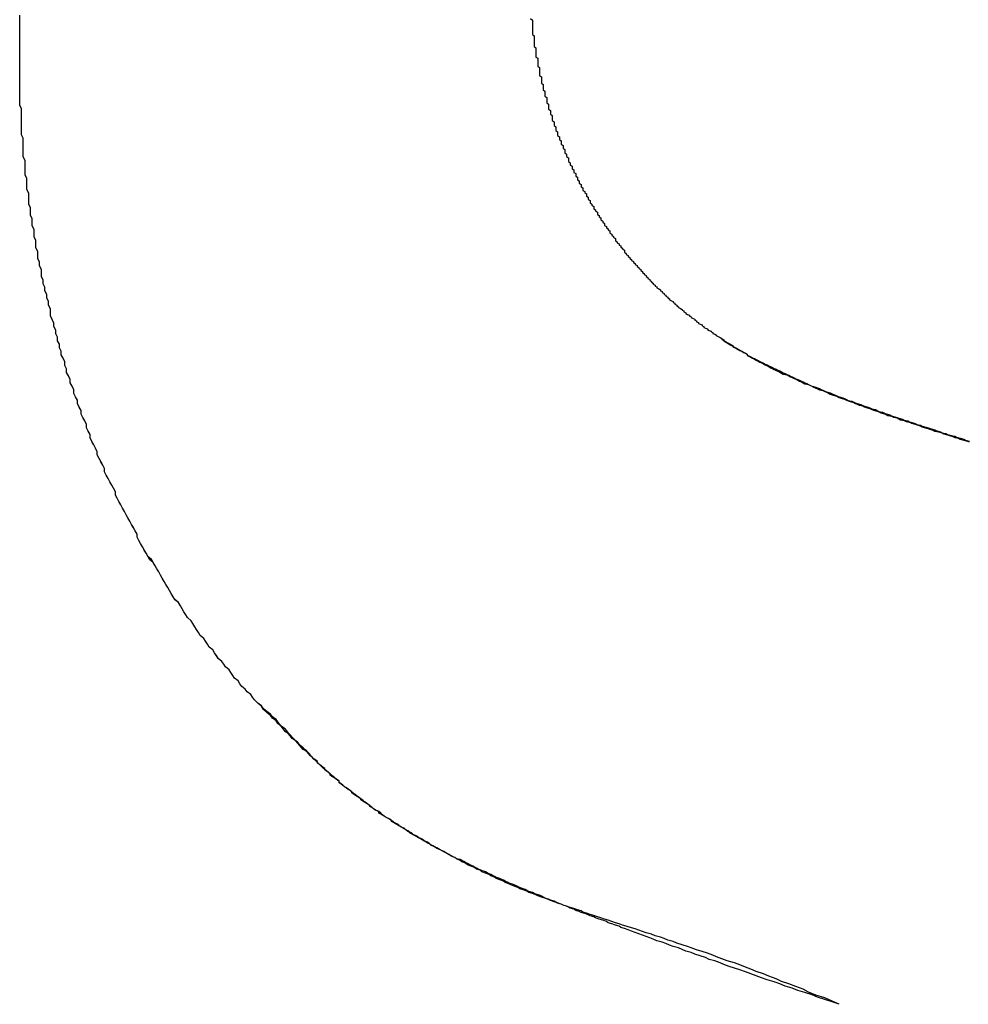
# Model space of a CAD drawing. Extents: x 1107 to 4046, y 937 to 3355.
# Tile 781 of 861: x 3054.956 to 3055.481, y 1750.286 to 1750.831. Entities that reach past the tile are written whole.
import ezdxf

# ---------------------------------------------------------------- set-up
doc = ezdxf.new("R2010")
doc.units = 0
doc.layers.add('KF_VIDA_L___C_LEFT', color=7, linetype='CONTINUOUS')

# ---------------------------------------------------------------- blocks, each defined once
blk = doc.blocks.new('KF_VIDA_L___C_LEFT')
at = {"layer": 'KF_VIDA_L___C_LEFT'}
for points in [[(165.652, 61.5973, 0), (165.652, 61.6006, 0), (165.652, 61.604, 0), (165.652, 61.6073, 0), (165.652, 61.6107, 0), (165.652, 61.614, 0), (165.652, 61.6173, 0), (165.652, 61.6207, 0)], [(165.652, 61.5973, 0), (165.652, 61.6006, 0), (165.652, 61.6039, 0), (165.652, 61.6072, 0), (165.652, 61.6104, 0), (165.652, 61.6137, 0), (165.652, 61.617, 0), (165.652, 61.6203, 0)], [(165.935, 61.6188, 0), (165.936, 61.618, 0), (165.936, 61.6173, 0), (165.936, 61.6165, 0), (165.936, 61.6158, 0), (165.936, 61.6151, 0), (165.936, 61.6143, 0), (165.936, 61.6136, 0), (165.936, 61.6129, 0), (165.936, 61.6121, 0), (165.936, 61.6114, 0), (165.936, 61.6107, 0), (165.936, 61.6099, 0), (165.937, 61.6092, 0), (165.937, 61.6085, 0), (165.937, 61.6077, 0), (165.937, 61.607, 0), (165.937, 61.6063, 0), (165.937, 61.6055, 0), (165.937, 61.6048, 0), (165.937, 61.6041, 0), (165.937, 61.6033, 0), (165.938, 61.6026, 0), (165.938, 61.6019, 0), (165.938, 61.6011, 0), (165.938, 61.6004, 0), (165.938, 61.5997, 0), (165.938, 61.5989, 0), (165.938, 61.5982, 0), (165.938, 61.5975, 0), (165.939, 61.5968, 0), (165.939, 61.596, 0), (165.939, 61.5953, 0), (165.939, 61.5946, 0), (165.939, 61.5938, 0), (165.939, 61.5931, 0), (165.939, 61.5924, 0), (165.94, 61.5917, 0), (165.94, 61.5909, 0), (165.94, 61.5902, 0), (165.94, 61.5895, 0), (165.94, 61.5888, 0), (165.94, 61.588, 0), (165.94, 61.5873, 0), (165.941, 61.5866, 0), (165.941, 61.5859, 0), (165.941, 61.5852, 0), (165.941, 61.5844, 0), (165.941, 61.5837, 0), (165.941, 61.583, 0), (165.942, 61.5823, 0), (165.942, 61.5815, 0), (165.942, 61.5808, 0), (165.942, 61.5801, 0), (165.942, 61.5794, 0), (165.943, 61.5787, 0), (165.943, 61.578, 0), (165.943, 61.5772, 0), (165.943, 61.5765, 0), (165.943, 61.5758, 0), (165.944, 61.5751, 0), (165.944, 61.5744, 0), (165.944, 61.5737, 0), (165.944, 61.573, 0), (165.944, 61.5722, 0), (165.945, 61.5715, 0), (165.945, 61.5708, 0), (165.945, 61.5701, 0), (165.945, 61.5694, 0), (165.945, 61.5687, 0), (165.946, 61.568, 0), (165.946, 61.5673, 0), (165.946, 61.5666, 0), (165.946, 61.5659, 0), (165.947, 61.5652, 0), (165.947, 61.5645, 0), (165.947, 61.5638, 0), (165.947, 61.5631, 0), (165.947, 61.5624, 0), (165.948, 61.5617, 0), (165.948, 61.561, 0), (165.948, 61.5603, 0), (165.948, 61.5596, 0), (165.949, 61.5589, 0), (165.949, 61.5582, 0), (165.949, 61.5575, 0), (165.949, 61.5568, 0), (165.95, 61.5561, 0), (165.95, 61.5554, 0), (165.95, 61.5547, 0), (165.95, 61.554, 0), (165.951, 61.5533, 0), (165.951, 61.5526, 0), (165.951, 61.5519, 0), (165.952, 61.5512, 0), (165.952, 61.5505, 0), (165.952, 61.5499, 0), (165.952, 61.5492, 0), (165.953, 61.5485, 0), (165.953, 61.5478, 0), (165.953, 61.5471, 0), (165.954, 61.5464, 0), (165.954, 61.5458, 0), (165.954, 61.5451, 0), (165.954, 61.5444, 0), (165.955, 61.5437, 0), (165.955, 61.543, 0), (165.955, 61.5424, 0), (165.956, 61.5417, 0), (165.956, 61.541, 0), (165.956, 61.5403, 0), (165.956, 61.5396, 0), (165.957, 61.539, 0), (165.957, 61.5383, 0), (165.957, 61.5376, 0), (165.958, 61.537, 0), (165.958, 61.5363, 0), (165.958, 61.5356, 0), (165.959, 61.535, 0), (165.959, 61.5343, 0), (165.959, 61.5336, 0), (165.96, 61.533, 0), (165.96, 61.5323, 0), (165.96, 61.5316, 0), (165.961, 61.531, 0), (165.961, 61.5303, 0), (165.961, 61.5296, 0), (165.962, 61.529, 0), (165.962, 61.5283, 0), (165.962, 61.5277, 0), (165.963, 61.527, 0), (165.963, 61.5264, 0), (165.963, 61.5257, 0), (165.964, 61.525, 0), (165.964, 61.5244, 0), (165.964, 61.5237, 0), (165.965, 61.5231, 0), (165.965, 61.5225, 0), (165.966, 61.5218, 0), (165.966, 61.5212, 0), (165.966, 61.5205, 0), (165.967, 61.5199, 0), (165.967, 61.5192, 0), (165.967, 61.5186, 0), (165.968, 61.518, 0), (165.968, 61.5173, 0), (165.968, 61.5167, 0), (165.969, 61.516, 0), (165.969, 61.5154, 0), (165.97, 61.5148, 0), (165.97, 61.5141, 0), (165.97, 61.5135, 0), (165.971, 61.5129, 0), (165.971, 61.5123, 0), (165.972, 61.5116, 0), (165.972, 61.511, 0), (165.972, 61.5104, 0), (165.973, 61.5098, 0), (165.973, 61.5091, 0), (165.974, 61.5085, 0), (165.974, 61.5079, 0), (165.974, 61.5073, 0), (165.975, 61.5067, 0), (165.975, 61.506, 0), (165.976, 61.5054, 0), (165.976, 61.5048, 0), (165.976, 61.5042, 0), (165.977, 61.5036, 0), (165.977, 61.503, 0), (165.978, 61.5024, 0), (165.978, 61.5018, 0), (165.979, 61.5012, 0), (165.979, 61.5006, 0), (165.979, 61.5, 0), (165.98, 61.4994, 0), (165.98, 61.4988, 0), (165.981, 61.4982, 0), (165.981, 61.4976, 0), (165.982, 61.497, 0), (165.982, 61.4964, 0), (165.982, 61.4958, 0), (165.983, 61.4952, 0), (165.983, 61.4946, 0), (165.984, 61.494, 0), (165.984, 61.4934, 0), (165.985, 61.4929, 0), (165.985, 61.4923, 0), (165.986, 61.4917, 0), (165.986, 61.4911, 0), (165.987, 61.4905, 0), (165.987, 61.49, 0), (165.987, 61.4894, 0), (165.988, 61.4888, 0), (165.988, 61.4882, 0), (165.989, 61.4877, 0), (165.989, 61.4871, 0), (165.99, 61.4865, 0), (165.99, 61.486, 0), (165.991, 61.4854, 0), (165.991, 61.4848, 0), (165.992, 61.4843, 0), (165.992, 61.4837, 0), (165.993, 61.4831, 0), (165.993, 61.4826, 0), (165.994, 61.482, 0), (165.994, 61.4815, 0), (165.995, 61.4809, 0), (165.995, 61.4804, 0), (165.996, 61.4798, 0), (165.996, 61.4793, 0), (165.997, 61.4787, 0), (165.997, 61.4782, 0), (165.998, 61.4776, 0), (165.998, 61.4771, 0), (165.999, 61.4765, 0), (165.999, 61.476, 0), (166, 61.4755, 0), (166, 61.4749, 0), (166.001, 61.4744, 0), (166.001, 61.4739, 0), (166.002, 61.4733, 0), (166.002, 61.4728, 0), (166.003, 61.4723, 0), (166.003, 61.4718, 0), (166.004, 61.4712, 0), (166.004, 61.4707, 0), (166.005, 61.4702, 0), (166.005, 61.4697, 0), (166.006, 61.4692, 0), (166.007, 61.4687, 0), (166.007, 61.4681, 0), (166.008, 61.4676, 0), (166.008, 61.4671, 0), (166.009, 61.4666, 0), (166.009, 61.4661, 0), (166.01, 61.4656, 0), (166.01, 61.4651, 0), (166.011, 61.4646, 0), (166.011, 61.4641, 0), (166.012, 61.4636, 0), (166.012, 61.4631, 0), (166.013, 61.4626, 0), (166.014, 61.4621, 0), (166.014, 61.4616, 0), (166.015, 61.4612, 0), (166.015, 61.4607, 0), (166.016, 61.4602, 0), (166.016, 61.4597, 0), (166.017, 61.4592, 0), (166.017, 61.4588, 0), (166.018, 61.4583, 0), (166.019, 61.4578, 0), (166.019, 61.4573, 0), (166.02, 61.4569, 0), (166.02, 61.4564, 0), (166.021, 61.4559, 0), (166.021, 61.4555, 0), (166.022, 61.455, 0), (166.023, 61.4545, 0), (166.023, 61.4541, 0), (166.024, 61.4536, 0), (166.024, 61.4532, 0), (166.025, 61.4527, 0), (166.026, 61.4523, 0), (166.026, 61.4518, 0), (166.027, 61.4514, 0), (166.027, 61.4509, 0), (166.028, 61.4505, 0), (166.028, 61.45, 0), (166.029, 61.4496, 0), (166.03, 61.4492, 0), (166.03, 61.4487, 0), (166.031, 61.4483, 0), (166.031, 61.4478, 0), (166.032, 61.4474, 0), (166.033, 61.447, 0), (166.033, 61.4466, 0), (166.034, 61.4461, 0), (166.035, 61.4457, 0), (166.035, 61.4453, 0), (166.036, 61.4449, 0), (166.036, 61.4445, 0), (166.037, 61.444, 0), (166.038, 61.4436, 0), (166.038, 61.4432, 0), (166.039, 61.4428, 0)], [(165.935, 61.6188, 0), (165.936, 61.618, 0), (165.936, 61.6173, 0), (165.936, 61.6165, 0), (165.936, 61.6158, 0), (165.936, 61.6151, 0), (165.936, 61.6143, 0), (165.936, 61.6136, 0), (165.936, 61.6129, 0), (165.936, 61.6121, 0), (165.936, 61.6114, 0), (165.936, 61.6107, 0), (165.936, 61.6099, 0), (165.937, 61.6092, 0), (165.937, 61.6085, 0), (165.937, 61.6077, 0), (165.937, 61.607, 0), (165.937, 61.6063, 0), (165.937, 61.6055, 0), (165.937, 61.6048, 0), (165.937, 61.6041, 0), (165.937, 61.6033, 0), (165.938, 61.6026, 0), (165.938, 61.6019, 0), (165.938, 61.6011, 0), (165.938, 61.6004, 0), (165.938, 61.5997, 0), (165.938, 61.5989, 0), (165.938, 61.5982, 0), (165.938, 61.5975, 0), (165.939, 61.5968, 0), (165.939, 61.596, 0), (165.939, 61.5953, 0), (165.939, 61.5946, 0), (165.939, 61.5939, 0), (165.939, 61.5931, 0), (165.939, 61.5924, 0), (165.94, 61.5917, 0), (165.94, 61.5909, 0), (165.94, 61.5902, 0), (165.94, 61.5895, 0), (165.94, 61.5888, 0), (165.94, 61.588, 0), (165.94, 61.5873, 0), (165.941, 61.5866, 0), (165.941, 61.5859, 0), (165.941, 61.5852, 0), (165.941, 61.5844, 0), (165.941, 61.5837, 0), (165.941, 61.583, 0), (165.942, 61.5823, 0), (165.942, 61.5816, 0), (165.942, 61.5808, 0), (165.942, 61.5801, 0), (165.942, 61.5794, 0), (165.943, 61.5787, 0), (165.943, 61.578, 0), (165.943, 61.5772, 0), (165.943, 61.5765, 0), (165.943, 61.5758, 0), (165.944, 61.5751, 0), (165.944, 61.5744, 0), (165.944, 61.5737, 0), (165.944, 61.573, 0), (165.944, 61.5722, 0), (165.945, 61.5715, 0), (165.945, 61.5708, 0), (165.945, 61.5701, 0), (165.945, 61.5694, 0), (165.945, 61.5687, 0), (165.946, 61.568, 0), (165.946, 61.5673, 0), (165.946, 61.5666, 0), (165.946, 61.5659, 0), (165.947, 61.5652, 0), (165.947, 61.5645, 0), (165.947, 61.5638, 0), (165.947, 61.5631, 0), (165.947, 61.5624, 0), (165.948, 61.5617, 0), (165.948, 61.561, 0), (165.948, 61.5603, 0), (165.948, 61.5596, 0), (165.949, 61.5589, 0), (165.949, 61.5582, 0), (165.949, 61.5575, 0), (165.949, 61.5568, 0), (165.95, 61.5561, 0), (165.95, 61.5554, 0), (165.95, 61.5547, 0), (165.95, 61.554, 0), (165.951, 61.5533, 0), (165.951, 61.5526, 0), (165.951, 61.5519, 0), (165.952, 61.5512, 0), (165.952, 61.5505, 0), (165.952, 61.5499, 0), (165.952, 61.5492, 0), (165.953, 61.5485, 0), (165.953, 61.5478, 0), (165.953, 61.5471, 0), (165.954, 61.5464, 0), (165.954, 61.5458, 0), (165.954, 61.5451, 0), (165.954, 61.5444, 0), (165.955, 61.5437, 0), (165.955, 61.543, 0), (165.955, 61.5424, 0), (165.956, 61.5417, 0), (165.956, 61.541, 0), (165.956, 61.5403, 0), (165.956, 61.5396, 0), (165.957, 61.539, 0), (165.957, 61.5383, 0), (165.957, 61.5376, 0), (165.958, 61.537, 0), (165.958, 61.5363, 0), (165.958, 61.5356, 0), (165.959, 61.535, 0), (165.959, 61.5343, 0), (165.959, 61.5336, 0), (165.96, 61.533, 0), (165.96, 61.5323, 0), (165.96, 61.5316, 0), (165.961, 61.531, 0), (165.961, 61.5303, 0), (165.961, 61.5296, 0), (165.962, 61.529, 0), (165.962, 61.5283, 0), (165.962, 61.5277, 0), (165.963, 61.527, 0), (165.963, 61.5264, 0), (165.963, 61.5257, 0), (165.964, 61.5251, 0), (165.964, 61.5244, 0), (165.964, 61.5237, 0), (165.965, 61.5231, 0), (165.965, 61.5225, 0), (165.966, 61.5218, 0), (165.966, 61.5212, 0), (165.966, 61.5205, 0), (165.967, 61.5199, 0), (165.967, 61.5192, 0), (165.967, 61.5186, 0), (165.968, 61.518, 0), (165.968, 61.5173, 0), (165.968, 61.5167, 0), (165.969, 61.516, 0), (165.969, 61.5154, 0), (165.97, 61.5148, 0), (165.97, 61.5141, 0), (165.97, 61.5135, 0), (165.971, 61.5129, 0), (165.971, 61.5123, 0), (165.972, 61.5116, 0), (165.972, 61.511, 0), (165.972, 61.5104, 0), (165.973, 61.5098, 0), (165.973, 61.5091, 0), (165.974, 61.5085, 0), (165.974, 61.5079, 0), (165.974, 61.5073, 0), (165.975, 61.5067, 0), (165.975, 61.506, 0), (165.976, 61.5054, 0), (165.976, 61.5048, 0), (165.976, 61.5042, 0), (165.977, 61.5036, 0), (165.977, 61.503, 0), (165.978, 61.5024, 0), (165.978, 61.5018, 0), (165.979, 61.5012, 0), (165.979, 61.5006, 0), (165.979, 61.5, 0), (165.98, 61.4994, 0), (165.98, 61.4988, 0), (165.981, 61.4982, 0), (165.981, 61.4976, 0), (165.982, 61.497, 0), (165.982, 61.4964, 0), (165.982, 61.4958, 0), (165.983, 61.4952, 0), (165.983, 61.4946, 0), (165.984, 61.494, 0), (165.984, 61.4934, 0), (165.985, 61.4929, 0), (165.985, 61.4923, 0), (165.986, 61.4917, 0), (165.986, 61.4911, 0), (165.987, 61.4905, 0), (165.987, 61.49, 0), (165.987, 61.4894, 0), (165.988, 61.4888, 0), (165.988, 61.4882, 0), (165.989, 61.4877, 0), (165.989, 61.4871, 0), (165.99, 61.4865, 0), (165.99, 61.486, 0), (165.991, 61.4854, 0), (165.991, 61.4848, 0), (165.992, 61.4843, 0), (165.992, 61.4837, 0), (165.993, 61.4831, 0), (165.993, 61.4826, 0), (165.994, 61.482, 0), (165.994, 61.4815, 0), (165.995, 61.4809, 0), (165.995, 61.4804, 0), (165.996, 61.4798, 0), (165.996, 61.4793, 0), (165.997, 61.4787, 0), (165.997, 61.4782, 0), (165.998, 61.4776, 0), (165.998, 61.4771, 0), (165.999, 61.4765, 0), (165.999, 61.476, 0), (166, 61.4755, 0), (166, 61.4749, 0), (166.001, 61.4744, 0), (166.001, 61.4739, 0), (166.002, 61.4733, 0), (166.002, 61.4728, 0), (166.003, 61.4723, 0), (166.003, 61.4718, 0), (166.004, 61.4712, 0), (166.004, 61.4707, 0), (166.005, 61.4702, 0), (166.005, 61.4697, 0), (166.006, 61.4692, 0), (166.007, 61.4687, 0), (166.007, 61.4681, 0), (166.008, 61.4676, 0), (166.008, 61.4671, 0), (166.009, 61.4666, 0), (166.009, 61.4661, 0), (166.01, 61.4656, 0), (166.01, 61.4651, 0), (166.011, 61.4646, 0), (166.011, 61.4641, 0), (166.012, 61.4636, 0), (166.012, 61.4631, 0), (166.013, 61.4626, 0), (166.014, 61.4621, 0), (166.014, 61.4616, 0), (166.015, 61.4612, 0), (166.015, 61.4607, 0), (166.016, 61.4602, 0), (166.016, 61.4597, 0), (166.017, 61.4592, 0), (166.017, 61.4588, 0), (166.018, 61.4583, 0), (166.019, 61.4578, 0), (166.019, 61.4573, 0), (166.02, 61.4569, 0), (166.02, 61.4564, 0), (166.021, 61.4559, 0), (166.021, 61.4555, 0), (166.022, 61.455, 0), (166.023, 61.4545, 0), (166.023, 61.4541, 0), (166.024, 61.4536, 0), (166.024, 61.4532, 0), (166.025, 61.4527, 0), (166.026, 61.4523, 0), (166.026, 61.4518, 0), (166.027, 61.4514, 0), (166.027, 61.4509, 0), (166.028, 61.4505, 0), (166.028, 61.45, 0), (166.029, 61.4496, 0), (166.03, 61.4492, 0), (166.03, 61.4487, 0), (166.031, 61.4483, 0), (166.031, 61.4478, 0), (166.032, 61.4474, 0), (166.033, 61.447, 0), (166.033, 61.4466, 0), (166.034, 61.4461, 0), (166.035, 61.4457, 0), (166.035, 61.4453, 0), (166.036, 61.4449, 0), (166.036, 61.4445, 0), (166.037, 61.444, 0), (166.038, 61.4436, 0), (166.038, 61.4432, 0), (166.039, 61.4428, 0)], [(165.782, 61.2415, 0), (165.781, 61.243, 0), (165.78, 61.2445, 0), (165.778, 61.246, 0), (165.777, 61.2475, 0), (165.775, 61.249, 0), (165.774, 61.2505, 0), (165.773, 61.2521, 0), (165.771, 61.2536, 0), (165.77, 61.2551, 0), (165.769, 61.2567, 0), (165.768, 61.2582, 0), (165.766, 61.2598, 0), (165.765, 61.2613, 0), (165.764, 61.2629, 0), (165.762, 61.2645, 0), (165.761, 61.2661, 0), (165.76, 61.2676, 0), (165.759, 61.2692, 0), (165.757, 61.2708, 0), (165.756, 61.2724, 0), (165.755, 61.274, 0), (165.754, 61.2756, 0), (165.752, 61.2773, 0), (165.751, 61.2789, 0), (165.75, 61.2805, 0), (165.749, 61.2821, 0), (165.748, 61.2838, 0), (165.747, 61.2854, 0), (165.745, 61.2871, 0), (165.744, 61.2887, 0), (165.743, 61.2904, 0), (165.742, 61.292, 0), (165.741, 61.2937, 0), (165.74, 61.2954, 0), (165.738, 61.2971, 0), (165.737, 61.2987, 0), (165.736, 61.3004, 0), (165.735, 61.3021, 0), (165.734, 61.3038, 0), (165.733, 61.3055, 0), (165.732, 61.3072, 0), (165.731, 61.3089, 0), (165.73, 61.3107, 0), (165.729, 61.3124, 0), (165.728, 61.3141, 0), (165.727, 61.3158, 0), (165.726, 61.3176, 0), (165.724, 61.3193, 0), (165.723, 61.3211, 0), (165.722, 61.3228, 0), (165.721, 61.3246, 0), (165.72, 61.3263, 0), (165.719, 61.3281, 0), (165.718, 61.3298, 0), (165.717, 61.3316, 0), (165.717, 61.3334, 0), (165.716, 61.3352, 0), (165.715, 61.337, 0), (165.714, 61.3387, 0), (165.713, 61.3405, 0), (165.712, 61.3423, 0), (165.711, 61.3441, 0), (165.71, 61.3459, 0), (165.709, 61.3477, 0), (165.708, 61.3496, 0), (165.707, 61.3514, 0), (165.706, 61.3532, 0), (165.705, 61.355, 0), (165.705, 61.3568, 0), (165.704, 61.3587, 0), (165.703, 61.3605, 0), (165.702, 61.3623, 0), (165.701, 61.3642, 0), (165.7, 61.366, 0), (165.699, 61.3679, 0), (165.699, 61.3697, 0), (165.698, 61.3716, 0), (165.697, 61.3735, 0), (165.696, 61.3753, 0), (165.695, 61.3772, 0), (165.695, 61.3791, 0), (165.694, 61.3809, 0), (165.693, 61.3828, 0), (165.692, 61.3847, 0), (165.691, 61.3866, 0), (165.691, 61.3885, 0), (165.69, 61.3903, 0), (165.689, 61.3922, 0), (165.689, 61.3941, 0), (165.688, 61.396, 0), (165.687, 61.3979, 0), (165.686, 61.3998, 0), (165.686, 61.4018, 0), (165.685, 61.4037, 0), (165.684, 61.4056, 0), (165.684, 61.4075, 0), (165.683, 61.4094, 0), (165.682, 61.4113, 0), (165.682, 61.4133, 0), (165.681, 61.4152, 0), (165.68, 61.4171, 0), (165.68, 61.419, 0), (165.679, 61.421, 0), (165.678, 61.4229, 0), (165.678, 61.4248, 0), (165.677, 61.4268, 0), (165.677, 61.4287, 0), (165.676, 61.4307, 0), (165.675, 61.4326, 0), (165.675, 61.4346, 0), (165.674, 61.4365, 0), (165.674, 61.4385, 0), (165.673, 61.4404, 0), (165.673, 61.4424, 0), (165.672, 61.4443, 0), (165.672, 61.4463, 0), (165.671, 61.4483, 0), (165.671, 61.4502, 0), (165.67, 61.4522, 0), (165.669, 61.4542, 0), (165.669, 61.4561, 0), (165.669, 61.4581, 0), (165.668, 61.4601, 0), (165.668, 61.4621, 0), (165.667, 61.4641, 0), (165.667, 61.466, 0), (165.666, 61.468, 0), (165.666, 61.47, 0), (165.665, 61.472, 0), (165.665, 61.474, 0), (165.664, 61.476, 0), (165.664, 61.478, 0), (165.664, 61.4799, 0), (165.663, 61.4819, 0), (165.663, 61.4839, 0), (165.662, 61.4859, 0), (165.662, 61.4879, 0), (165.662, 61.4899, 0), (165.661, 61.4919, 0), (165.661, 61.4939, 0), (165.661, 61.4959, 0), (165.66, 61.4979, 0), (165.66, 61.4999, 0), (165.66, 61.502, 0), (165.659, 61.504, 0), (165.659, 61.506, 0), (165.659, 61.508, 0), (165.658, 61.51, 0), (165.658, 61.512, 0), (165.658, 61.514, 0), (165.657, 61.516, 0), (165.657, 61.5181, 0), (165.657, 61.5201, 0), (165.657, 61.5221, 0), (165.656, 61.5241, 0), (165.656, 61.5261, 0), (165.656, 61.5282, 0), (165.656, 61.5302, 0), (165.655, 61.5322, 0), (165.655, 61.5342, 0), (165.655, 61.5363, 0), (165.655, 61.5383, 0), (165.655, 61.5403, 0), (165.654, 61.5423, 0), (165.654, 61.5444, 0), (165.654, 61.5464, 0), (165.654, 61.5484, 0), (165.654, 61.5505, 0), (165.654, 61.5525, 0), (165.653, 61.5545, 0), (165.653, 61.5566, 0), (165.653, 61.5586, 0), (165.653, 61.5606, 0), (165.653, 61.5627, 0), (165.653, 61.5647, 0), (165.653, 61.5667, 0), (165.653, 61.5688, 0), (165.652, 61.5708, 0), (165.652, 61.5728, 0), (165.652, 61.5749, 0), (165.652, 61.5769, 0), (165.652, 61.5789, 0), (165.652, 61.581, 0), (165.652, 61.583, 0), (165.652, 61.5851, 0), (165.652, 61.5871, 0), (165.652, 61.5891, 0), (165.652, 61.5912, 0), (165.652, 61.5932, 0), (165.652, 61.5953, 0), (165.652, 61.5973, 0)], [(165.782, 61.2415, 0), (165.781, 61.243, 0), (165.78, 61.2445, 0), (165.778, 61.246, 0), (165.777, 61.2475, 0), (165.775, 61.249, 0), (165.774, 61.2505, 0), (165.773, 61.2521, 0), (165.771, 61.2536, 0), (165.77, 61.2551, 0), (165.769, 61.2567, 0), (165.768, 61.2582, 0), (165.766, 61.2598, 0), (165.765, 61.2613, 0), (165.764, 61.2629, 0), (165.762, 61.2645, 0), (165.761, 61.266, 0), (165.76, 61.2676, 0), (165.759, 61.2692, 0), (165.757, 61.2708, 0), (165.756, 61.2724, 0), (165.755, 61.274, 0), (165.754, 61.2756, 0), (165.752, 61.2772, 0), (165.751, 61.2789, 0), (165.75, 61.2805, 0), (165.749, 61.2821, 0), (165.748, 61.2838, 0), (165.747, 61.2854, 0), (165.745, 61.2871, 0), (165.744, 61.2887, 0), (165.743, 61.2904, 0), (165.742, 61.292, 0), (165.741, 61.2937, 0), (165.74, 61.2954, 0), (165.738, 61.297, 0), (165.737, 61.2987, 0), (165.736, 61.3004, 0), (165.735, 61.3021, 0), (165.734, 61.3038, 0), (165.733, 61.3055, 0), (165.732, 61.3072, 0), (165.731, 61.3089, 0), (165.73, 61.3106, 0), (165.729, 61.3124, 0), (165.728, 61.3141, 0), (165.727, 61.3158, 0), (165.726, 61.3176, 0), (165.725, 61.3193, 0), (165.723, 61.321, 0), (165.722, 61.3228, 0), (165.721, 61.3245, 0), (165.72, 61.3263, 0), (165.719, 61.3281, 0), (165.718, 61.3298, 0), (165.717, 61.3316, 0), (165.717, 61.3334, 0), (165.716, 61.3352, 0), (165.715, 61.3369, 0), (165.714, 61.3387, 0), (165.713, 61.3405, 0), (165.712, 61.3423, 0), (165.711, 61.3441, 0), (165.71, 61.3459, 0), (165.709, 61.3477, 0), (165.708, 61.3495, 0), (165.707, 61.3514, 0), (165.706, 61.3532, 0), (165.705, 61.355, 0), (165.705, 61.3568, 0), (165.704, 61.3587, 0), (165.703, 61.3605, 0), (165.702, 61.3623, 0), (165.701, 61.3642, 0), (165.7, 61.366, 0), (165.699, 61.3679, 0), (165.699, 61.3697, 0), (165.698, 61.3716, 0), (165.697, 61.3734, 0), (165.696, 61.3753, 0), (165.695, 61.3772, 0), (165.695, 61.379, 0), (165.694, 61.3809, 0), (165.693, 61.3828, 0), (165.692, 61.3847, 0), (165.691, 61.3866, 0), (165.691, 61.3884, 0), (165.69, 61.3903, 0), (165.689, 61.3922, 0), (165.689, 61.3941, 0), (165.688, 61.396, 0), (165.687, 61.3979, 0), (165.686, 61.3998, 0), (165.686, 61.4017, 0), (165.685, 61.4036, 0), (165.684, 61.4056, 0), (165.684, 61.4075, 0), (165.683, 61.4094, 0), (165.682, 61.4113, 0), (165.682, 61.4132, 0), (165.681, 61.4152, 0), (165.68, 61.4171, 0), (165.68, 61.419, 0), (165.679, 61.421, 0), (165.678, 61.4229, 0), (165.678, 61.4248, 0), (165.677, 61.4268, 0), (165.677, 61.4287, 0), (165.676, 61.4307, 0), (165.675, 61.4326, 0), (165.675, 61.4346, 0), (165.674, 61.4365, 0), (165.674, 61.4385, 0), (165.673, 61.4404, 0), (165.673, 61.4424, 0), (165.672, 61.4443, 0), (165.672, 61.4463, 0), (165.671, 61.4483, 0), (165.671, 61.4502, 0), (165.67, 61.4522, 0), (165.669, 61.4542, 0), (165.669, 61.4561, 0), (165.669, 61.4581, 0), (165.668, 61.4601, 0), (165.668, 61.4621, 0), (165.667, 61.464, 0), (165.667, 61.466, 0), (165.666, 61.468, 0), (165.666, 61.47, 0), (165.665, 61.472, 0), (165.665, 61.474, 0), (165.664, 61.4759, 0), (165.664, 61.4779, 0), (165.664, 61.4799, 0), (165.663, 61.4819, 0), (165.663, 61.4839, 0), (165.662, 61.4859, 0), (165.662, 61.4879, 0), (165.662, 61.4899, 0), (165.661, 61.4919, 0), (165.661, 61.4939, 0), (165.661, 61.4959, 0), (165.66, 61.4979, 0), (165.66, 61.4999, 0), (165.66, 61.5019, 0), (165.659, 61.504, 0), (165.659, 61.506, 0), (165.659, 61.508, 0), (165.658, 61.51, 0), (165.658, 61.512, 0), (165.658, 61.514, 0), (165.657, 61.516, 0), (165.657, 61.518, 0), (165.657, 61.5201, 0), (165.657, 61.5221, 0), (165.656, 61.5241, 0), (165.656, 61.5261, 0), (165.656, 61.5282, 0), (165.656, 61.5302, 0), (165.655, 61.5322, 0), (165.655, 61.5342, 0), (165.655, 61.5363, 0), (165.655, 61.5383, 0), (165.655, 61.5403, 0), (165.654, 61.5423, 0), (165.654, 61.5444, 0), (165.654, 61.5464, 0), (165.654, 61.5484, 0), (165.654, 61.5505, 0), (165.654, 61.5525, 0), (165.653, 61.5545, 0), (165.653, 61.5566, 0), (165.653, 61.5586, 0), (165.653, 61.5606, 0), (165.653, 61.5627, 0), (165.653, 61.5647, 0), (165.653, 61.5667, 0), (165.653, 61.5688, 0), (165.652, 61.5708, 0), (165.652, 61.5728, 0), (165.652, 61.5749, 0), (165.652, 61.5769, 0), (165.652, 61.5789, 0), (165.652, 61.581, 0), (165.652, 61.583, 0), (165.652, 61.5851, 0), (165.652, 61.5871, 0), (165.652, 61.5891, 0), (165.652, 61.5912, 0), (165.652, 61.5932, 0), (165.652, 61.5953, 0), (165.652, 61.5973, 0)], [(166.039, 61.4428, 0), (166.04, 61.4422, 0), (166.041, 61.4417, 0), (166.041, 61.4411, 0), (166.042, 61.4405, 0), (166.043, 61.44, 0), (166.044, 61.4394, 0), (166.045, 61.4389, 0), (166.046, 61.4383, 0), (166.047, 61.4378, 0), (166.047, 61.4372, 0), (166.048, 61.4367, 0), (166.049, 61.4362, 0), (166.05, 61.4356, 0), (166.051, 61.4351, 0), (166.052, 61.4346, 0), (166.053, 61.4341, 0), (166.054, 61.4336, 0), (166.055, 61.433, 0), (166.055, 61.4325, 0), (166.056, 61.432, 0), (166.057, 61.4315, 0), (166.058, 61.431, 0), (166.059, 61.4305, 0), (166.06, 61.43, 0), (166.061, 61.4295, 0), (166.062, 61.429, 0), (166.063, 61.4285, 0), (166.064, 61.428, 0), (166.065, 61.4275, 0), (166.066, 61.427, 0), (166.067, 61.4266, 0), (166.068, 61.4261, 0), (166.069, 61.4256, 0), (166.07, 61.4251, 0), (166.071, 61.4246, 0), (166.072, 61.4242, 0), (166.073, 61.4237, 0), (166.074, 61.4232, 0), (166.075, 61.4227, 0), (166.076, 61.4223, 0), (166.077, 61.4218, 0), (166.078, 61.4213, 0), (166.079, 61.4208, 0), (166.08, 61.4204, 0), (166.081, 61.4199, 0), (166.082, 61.4194, 0), (166.083, 61.419, 0), (166.084, 61.4185, 0), (166.085, 61.418, 0), (166.086, 61.4176, 0), (166.087, 61.4171, 0), (166.088, 61.4167, 0), (166.089, 61.4162, 0), (166.09, 61.4157, 0), (166.091, 61.4153, 0), (166.093, 61.4148, 0), (166.094, 61.4144, 0), (166.095, 61.4139, 0), (166.096, 61.4134, 0), (166.097, 61.413, 0), (166.098, 61.4125, 0), (166.099, 61.4121, 0), (166.101, 61.4116, 0), (166.102, 61.4111, 0), (166.103, 61.4107, 0), (166.104, 61.4102, 0), (166.105, 61.4097, 0), (166.106, 61.4093, 0), (166.108, 61.4088, 0), (166.109, 61.4084, 0), (166.11, 61.4079, 0), (166.111, 61.4074, 0), (166.113, 61.407, 0), (166.114, 61.4065, 0), (166.115, 61.406, 0), (166.116, 61.4056, 0), (166.118, 61.4051, 0), (166.119, 61.4046, 0), (166.12, 61.4042, 0), (166.122, 61.4037, 0), (166.123, 61.4032, 0), (166.124, 61.4028, 0), (166.126, 61.4023, 0), (166.127, 61.4018, 0), (166.128, 61.4013, 0), (166.13, 61.4009, 0), (166.131, 61.4004, 0), (166.132, 61.3999, 0), (166.134, 61.3994, 0), (166.135, 61.3989, 0), (166.136, 61.3985, 0), (166.138, 61.398, 0), (166.139, 61.3975, 0), (166.141, 61.397, 0), (166.142, 61.3965, 0), (166.144, 61.396, 0), (166.145, 61.3955, 0), (166.147, 61.395, 0), (166.148, 61.3946, 0), (166.149, 61.3941, 0), (166.151, 61.3936, 0), (166.152, 61.3931, 0), (166.154, 61.3926, 0), (166.156, 61.3921, 0), (166.157, 61.3916, 0), (166.159, 61.3911, 0), (166.16, 61.3905, 0), (166.162, 61.39, 0), (166.163, 61.3895, 0), (166.165, 61.389, 0), (166.166, 61.3885, 0), (166.168, 61.388, 0), (166.17, 61.3875, 0), (166.171, 61.387, 0), (166.173, 61.3864, 0), (166.175, 61.3859, 0), (166.176, 61.3854, 0), (166.178, 61.3849, 0)], [(166.039, 61.4428, 0), (166.04, 61.4422, 0), (166.041, 61.4416, 0), (166.042, 61.441, 0), (166.042, 61.4404, 0), (166.043, 61.4398, 0), (166.044, 61.4392, 0), (166.045, 61.4386, 0), (166.046, 61.438, 0), (166.047, 61.4374, 0), (166.048, 61.4369, 0), (166.049, 61.4363, 0), (166.05, 61.4357, 0), (166.051, 61.4352, 0), (166.052, 61.4346, 0), (166.053, 61.434, 0), (166.054, 61.4335, 0), (166.055, 61.4329, 0), (166.055, 61.4324, 0), (166.056, 61.4319, 0), (166.057, 61.4313, 0), (166.058, 61.4308, 0), (166.059, 61.4302, 0), (166.06, 61.4297, 0), (166.061, 61.4292, 0), (166.062, 61.4286, 0), (166.063, 61.4281, 0), (166.064, 61.4276, 0), (166.065, 61.4271, 0), (166.066, 61.4266, 0), (166.067, 61.4261, 0), (166.068, 61.4255, 0), (166.069, 61.425, 0), (166.07, 61.4245, 0), (166.071, 61.424, 0), (166.072, 61.4235, 0), (166.073, 61.423, 0), (166.074, 61.4225, 0), (166.075, 61.422, 0), (166.077, 61.4215, 0), (166.078, 61.421, 0), (166.079, 61.4205, 0), (166.08, 61.42, 0), (166.081, 61.4195, 0), (166.082, 61.4191, 0), (166.083, 61.4186, 0), (166.084, 61.4181, 0), (166.085, 61.4176, 0), (166.086, 61.4171, 0), (166.087, 61.4166, 0), (166.089, 61.4162, 0), (166.09, 61.4157, 0), (166.091, 61.4152, 0), (166.092, 61.4147, 0), (166.093, 61.4142, 0), (166.094, 61.4138, 0), (166.095, 61.4133, 0), (166.097, 61.4128, 0), (166.098, 61.4123, 0), (166.099, 61.4119, 0), (166.1, 61.4114, 0), (166.101, 61.4109, 0), (166.102, 61.4104, 0), (166.104, 61.41, 0), (166.105, 61.4095, 0), (166.106, 61.409, 0), (166.107, 61.4086, 0), (166.109, 61.4081, 0), (166.11, 61.4076, 0), (166.111, 61.4071, 0), (166.112, 61.4067, 0), (166.114, 61.4062, 0), (166.115, 61.4057, 0), (166.116, 61.4053, 0), (166.117, 61.4048, 0), (166.119, 61.4043, 0), (166.12, 61.4038, 0), (166.121, 61.4034, 0), (166.123, 61.4029, 0), (166.124, 61.4024, 0), (166.125, 61.4019, 0), (166.127, 61.4015, 0), (166.128, 61.401, 0), (166.129, 61.4005, 0), (166.131, 61.4, 0), (166.132, 61.3996, 0), (166.133, 61.3991, 0), (166.135, 61.3986, 0), (166.136, 61.3981, 0), (166.138, 61.3977, 0), (166.139, 61.3972, 0), (166.14, 61.3967, 0), (166.142, 61.3962, 0), (166.143, 61.3957, 0), (166.145, 61.3953, 0), (166.146, 61.3948, 0), (166.148, 61.3943, 0), (166.149, 61.3938, 0), (166.151, 61.3933, 0), (166.152, 61.3928, 0), (166.153, 61.3924, 0), (166.155, 61.3919, 0), (166.156, 61.3914, 0), (166.158, 61.3909, 0), (166.159, 61.3904, 0), (166.161, 61.3899, 0), (166.163, 61.3894, 0), (166.164, 61.3889, 0), (166.166, 61.3884, 0), (166.167, 61.3879, 0), (166.169, 61.3874, 0), (166.17, 61.3869, 0), (166.172, 61.3864, 0), (166.173, 61.3859, 0), (166.175, 61.3854, 0), (166.177, 61.3849, 0), (166.178, 61.3844, 0)], [(166.106, 61.073, 0), (166.102, 61.0743, 0), (166.098, 61.0757, 0), (166.094, 61.077, 0), (166.091, 61.0782, 0), (166.087, 61.0795, 0), (166.083, 61.0807, 0), (166.08, 61.0819, 0), (166.076, 61.0831, 0), (166.073, 61.0843, 0), (166.07, 61.0855, 0), (166.066, 61.0866, 0), (166.063, 61.0877, 0), (166.06, 61.0888, 0), (166.057, 61.0899, 0), (166.054, 61.091, 0), (166.051, 61.092, 0), (166.048, 61.093, 0), (166.045, 61.094, 0), (166.042, 61.095, 0), (166.04, 61.096, 0), (166.037, 61.097, 0), (166.034, 61.0979, 0), (166.032, 61.0989, 0), (166.029, 61.0998, 0), (166.026, 61.1007, 0), (166.024, 61.1016, 0), (166.021, 61.1025, 0), (166.019, 61.1033, 0), (166.017, 61.1042, 0), (166.014, 61.105, 0), (166.012, 61.1058, 0), (166.01, 61.1066, 0), (166.008, 61.1074, 0), (166.005, 61.1082, 0), (166.003, 61.109, 0), (166.001, 61.1098, 0), (165.999, 61.1105, 0), (165.997, 61.1113, 0), (165.995, 61.112, 0), (165.993, 61.1127, 0), (165.991, 61.1135, 0), (165.989, 61.1142, 0), (165.987, 61.1149, 0), (165.985, 61.1156, 0), (165.984, 61.1162, 0), (165.982, 61.1169, 0), (165.98, 61.1176, 0), (165.978, 61.1182, 0), (165.977, 61.1189, 0), (165.975, 61.1195, 0), (165.973, 61.1202, 0), (165.971, 61.1208, 0), (165.97, 61.1214, 0), (165.968, 61.122, 0), (165.967, 61.1226, 0), (165.965, 61.1232, 0), (165.963, 61.1238, 0), (165.962, 61.1244, 0), (165.96, 61.125, 0), (165.959, 61.1256, 0), (165.957, 61.1262, 0), (165.956, 61.1268, 0), (165.955, 61.1273, 0), (165.953, 61.1279, 0), (165.952, 61.1285, 0), (165.95, 61.129, 0), (165.949, 61.1296, 0), (165.948, 61.1301, 0), (165.946, 61.1307, 0), (165.945, 61.1312, 0), (165.943, 61.1318, 0), (165.942, 61.1323, 0), (165.941, 61.1328, 0), (165.94, 61.1334, 0), (165.938, 61.1339, 0), (165.937, 61.1344, 0), (165.936, 61.1349, 0), (165.934, 61.1355, 0), (165.933, 61.136, 0), (165.932, 61.1365, 0), (165.931, 61.137, 0), (165.929, 61.1376, 0), (165.928, 61.1381, 0), (165.927, 61.1386, 0), (165.926, 61.1391, 0), (165.925, 61.1396, 0), (165.923, 61.1401, 0), (165.922, 61.1407, 0), (165.921, 61.1412, 0), (165.92, 61.1417, 0), (165.919, 61.1422, 0), (165.918, 61.1427, 0), (165.916, 61.1432, 0), (165.915, 61.1437, 0), (165.914, 61.1443, 0), (165.913, 61.1448, 0), (165.912, 61.1453, 0), (165.911, 61.1458, 0), (165.91, 61.1463, 0), (165.909, 61.1468, 0), (165.907, 61.1474, 0), (165.906, 61.1479, 0), (165.905, 61.1484, 0), (165.904, 61.1489, 0), (165.903, 61.1494, 0), (165.902, 61.15, 0), (165.901, 61.1505, 0), (165.9, 61.151, 0), (165.899, 61.1515, 0), (165.898, 61.1521, 0), (165.897, 61.1526, 0), (165.896, 61.1531, 0), (165.894, 61.1536, 0), (165.893, 61.1542, 0), (165.892, 61.1547, 0), (165.891, 61.1552, 0), (165.89, 61.1558, 0), (165.889, 61.1563, 0), (165.888, 61.1569, 0), (165.887, 61.1574, 0), (165.886, 61.1579, 0), (165.885, 61.1585, 0), (165.884, 61.159, 0), (165.883, 61.1596, 0), (165.882, 61.1601, 0), (165.881, 61.1607, 0), (165.88, 61.1612, 0), (165.879, 61.1618, 0), (165.878, 61.1623, 0), (165.877, 61.1629, 0), (165.876, 61.1634, 0), (165.875, 61.164, 0), (165.874, 61.1646, 0), (165.873, 61.1651, 0), (165.872, 61.1657, 0), (165.871, 61.1662, 0), (165.87, 61.1668, 0), (165.869, 61.1674, 0), (165.868, 61.1679, 0), (165.868, 61.1685, 0), (165.867, 61.1691, 0), (165.866, 61.1696, 0), (165.865, 61.1702, 0), (165.864, 61.1708, 0), (165.863, 61.1714, 0), (165.862, 61.1719, 0), (165.861, 61.1725, 0), (165.86, 61.1731, 0), (165.859, 61.1737, 0), (165.858, 61.1742, 0), (165.858, 61.1748, 0), (165.857, 61.1754, 0), (165.856, 61.176, 0), (165.855, 61.1765, 0), (165.854, 61.1771, 0), (165.853, 61.1777, 0), (165.852, 61.1783, 0), (165.851, 61.1789, 0), (165.851, 61.1795, 0), (165.85, 61.1801, 0), (165.849, 61.1807, 0), (165.848, 61.1813, 0), (165.847, 61.1819, 0), (165.846, 61.1825, 0), (165.846, 61.1831, 0), (165.845, 61.1837, 0), (165.844, 61.1843, 0), (165.843, 61.1849, 0), (165.842, 61.1855, 0), (165.841, 61.1862, 0), (165.841, 61.1868, 0), (165.84, 61.1874, 0), (165.839, 61.1881, 0), (165.838, 61.1887, 0), (165.837, 61.1894, 0), (165.836, 61.1901, 0), (165.836, 61.1907, 0), (165.835, 61.1914, 0), (165.834, 61.1921, 0), (165.833, 61.1928, 0), (165.832, 61.1935, 0), (165.831, 61.1943, 0), (165.83, 61.195, 0), (165.829, 61.1958, 0), (165.829, 61.1965, 0), (165.828, 61.1973, 0), (165.827, 61.1981, 0), (165.826, 61.1989, 0), (165.825, 61.1997, 0), (165.824, 61.2005, 0), (165.823, 61.2014, 0), (165.822, 61.2022, 0), (165.821, 61.2031, 0), (165.82, 61.204, 0), (165.819, 61.2049, 0), (165.818, 61.2058, 0), (165.817, 61.2068, 0), (165.816, 61.2078, 0), (165.815, 61.2088, 0), (165.814, 61.2098, 0), (165.813, 61.2108, 0), (165.812, 61.2119, 0), (165.811, 61.213, 0), (165.809, 61.2141, 0), (165.808, 61.2153, 0), (165.807, 61.2164, 0), (165.806, 61.2176, 0), (165.805, 61.2189, 0), (165.803, 61.2201, 0), (165.802, 61.2214, 0), (165.801, 61.2227, 0), (165.799, 61.2241, 0), (165.798, 61.2255, 0), (165.797, 61.2269, 0), (165.795, 61.2284, 0), (165.794, 61.2299, 0), (165.792, 61.2314, 0), (165.791, 61.233, 0), (165.789, 61.2346, 0), (165.787, 61.2363, 0), (165.786, 61.238, 0), (165.784, 61.2397, 0), (165.782, 61.2415, 0)], [(166.106, 61.073, 0), (166.102, 61.0747, 0), (166.098, 61.0765, 0), (166.093, 61.0781, 0), (166.089, 61.0797, 0), (166.086, 61.0813, 0), (166.082, 61.0828, 0), (166.078, 61.0843, 0), (166.074, 61.0857, 0), (166.071, 61.0871, 0), (166.067, 61.0885, 0), (166.064, 61.0898, 0), (166.06, 61.0911, 0), (166.057, 61.0924, 0), (166.054, 61.0936, 0), (166.051, 61.0948, 0), (166.048, 61.0959, 0), (166.044, 61.0971, 0), (166.041, 61.0981, 0), (166.038, 61.0992, 0), (166.036, 61.1003, 0), (166.033, 61.1013, 0), (166.03, 61.1023, 0), (166.027, 61.1032, 0), (166.024, 61.1042, 0), (166.022, 61.1051, 0), (166.019, 61.106, 0), (166.016, 61.1069, 0), (166.014, 61.1077, 0), (166.011, 61.1086, 0), (166.009, 61.1094, 0), (166.007, 61.1102, 0), (166.004, 61.111, 0), (166.002, 61.1118, 0), (165.999, 61.1125, 0), (165.997, 61.1133, 0), (165.995, 61.114, 0), (165.993, 61.1147, 0), (165.991, 61.1154, 0), (165.988, 61.1162, 0), (165.986, 61.1169, 0), (165.984, 61.1175, 0), (165.982, 61.1182, 0), (165.98, 61.1189, 0), (165.978, 61.1196, 0), (165.976, 61.1202, 0), (165.974, 61.1209, 0), (165.972, 61.1215, 0), (165.97, 61.1222, 0), (165.968, 61.1228, 0), (165.966, 61.1234, 0), (165.964, 61.1241, 0), (165.963, 61.1247, 0), (165.961, 61.1254, 0), (165.959, 61.126, 0), (165.957, 61.1266, 0), (165.955, 61.1273, 0), (165.953, 61.1279, 0), (165.952, 61.1285, 0), (165.95, 61.1292, 0), (165.948, 61.1298, 0), (165.946, 61.1304, 0), (165.945, 61.1311, 0), (165.943, 61.1317, 0), (165.941, 61.1324, 0), (165.939, 61.133, 0), (165.938, 61.1337, 0), (165.936, 61.1343, 0), (165.934, 61.135, 0), (165.933, 61.1357, 0), (165.931, 61.1364, 0), (165.929, 61.137, 0), (165.928, 61.1377, 0), (165.926, 61.1384, 0), (165.924, 61.1391, 0), (165.923, 61.1398, 0), (165.921, 61.1405, 0), (165.92, 61.1412, 0), (165.918, 61.142, 0), (165.916, 61.1427, 0), (165.915, 61.1434, 0), (165.913, 61.1442, 0), (165.912, 61.1449, 0), (165.91, 61.1457, 0), (165.908, 61.1464, 0), (165.907, 61.1472, 0), (165.905, 61.1479, 0), (165.904, 61.1487, 0), (165.902, 61.1495, 0), (165.9, 61.1503, 0), (165.899, 61.1511, 0), (165.897, 61.1519, 0), (165.896, 61.1527, 0), (165.894, 61.1535, 0), (165.893, 61.1543, 0), (165.891, 61.1551, 0), (165.89, 61.156, 0), (165.888, 61.1568, 0), (165.887, 61.1576, 0), (165.885, 61.1585, 0), (165.883, 61.1593, 0), (165.882, 61.1602, 0), (165.88, 61.161, 0), (165.879, 61.1619, 0), (165.878, 61.1627, 0), (165.876, 61.1636, 0), (165.875, 61.1644, 0), (165.873, 61.1653, 0), (165.872, 61.1661, 0), (165.87, 61.167, 0), (165.869, 61.1679, 0), (165.867, 61.1687, 0), (165.866, 61.1696, 0), (165.865, 61.1705, 0), (165.863, 61.1713, 0), (165.862, 61.1722, 0), (165.861, 61.173, 0), (165.859, 61.1739, 0), (165.858, 61.1747, 0), (165.857, 61.1756, 0), (165.855, 61.1764, 0), (165.854, 61.1772, 0), (165.853, 61.178, 0), (165.852, 61.1789, 0), (165.851, 61.1797, 0), (165.849, 61.1805, 0), (165.848, 61.1813, 0), (165.847, 61.1821, 0), (165.846, 61.1829, 0), (165.845, 61.1837, 0), (165.844, 61.1845, 0), (165.843, 61.1852, 0), (165.842, 61.186, 0), (165.841, 61.1868, 0), (165.84, 61.1875, 0), (165.839, 61.1883, 0), (165.838, 61.1891, 0), (165.837, 61.1898, 0), (165.836, 61.1905, 0), (165.835, 61.1913, 0), (165.834, 61.192, 0), (165.833, 61.1927, 0), (165.832, 61.1935, 0), (165.831, 61.1942, 0), (165.83, 61.1949, 0), (165.829, 61.1956, 0), (165.829, 61.1963, 0), (165.828, 61.1971, 0), (165.827, 61.1978, 0), (165.826, 61.1985, 0), (165.825, 61.1992, 0), (165.824, 61.1999, 0), (165.824, 61.2006, 0), (165.823, 61.2014, 0), (165.822, 61.2021, 0), (165.821, 61.2028, 0), (165.821, 61.2036, 0), (165.82, 61.2043, 0), (165.819, 61.2051, 0), (165.818, 61.2058, 0), (165.817, 61.2066, 0), (165.817, 61.2074, 0), (165.816, 61.2081, 0), (165.815, 61.2089, 0), (165.814, 61.2098, 0), (165.813, 61.2106, 0), (165.813, 61.2114, 0), (165.812, 61.2123, 0), (165.811, 61.2132, 0), (165.81, 61.2141, 0), (165.809, 61.215, 0), (165.808, 61.2159, 0), (165.807, 61.2169, 0), (165.806, 61.2179, 0), (165.805, 61.2189, 0), (165.804, 61.2199, 0), (165.803, 61.221, 0), (165.802, 61.2221, 0), (165.801, 61.2232, 0), (165.8, 61.2244, 0), (165.799, 61.2256, 0), (165.797, 61.2268, 0), (165.796, 61.2281, 0), (165.795, 61.2294, 0), (165.794, 61.2307, 0), (165.792, 61.2321, 0), (165.791, 61.2336, 0), (165.789, 61.2351, 0), (165.787, 61.2366, 0), (165.786, 61.2382, 0), (165.784, 61.2398, 0), (165.782, 61.2415, 0)]]:
    blk.add_polyline3d(points, dxfattribs=at)

msp = doc.modelspace()

# ---------------------------------------------------------------- block references
at = {"layer": 'KF_VIDA_L___C_LEFT'}
msp.add_blockref('KF_VIDA_L___C_LEFT', (2889.30355, 1689.21316), dxfattribs=at)

doc.saveas('drawing.dxf')
